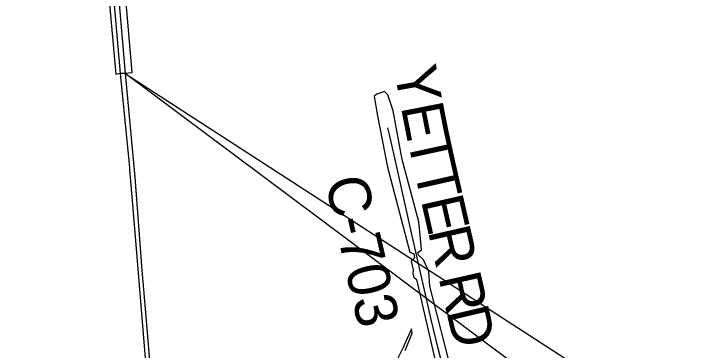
# Model space of a CAD drawing. Extents: x 0 to 34, y 0 to 22.
# Drawn here: x 6.2934 to 6.7525, y 16.9895 to 17.2169 of the extents above; entities that cross this region are included whole.
import ezdxf

# ---------------------------------------------------------------- set-up
doc = ezdxf.new("R2010")
doc.units = 0
for name, color, linetype in [('GM_X_Corporation', 7, 'Continuous'), ('GM_X_County_Road', 7, 'Continuous'), ('GM_X_County_Road_Text', 7, 'Continuous'), ('GM_X_State_Route', 7, 'Continuous'), ('SH_Text', 7, 'Continuous')]:
    doc.layers.add(name, color=color, linetype=linetype)

msp = doc.modelspace()

# ---------------------------------------------------------------- linework, layer by layer
at = {"layer": 'GM_X_Corporation'}
for points in [[(6.31093, 17.74689), (6.36228, 17.17603), (6.36524, 17.17673), (6.36851, 17.17681), (6.37339, 17.17721), (6.32445, 17.74755)], [(6.58951, 16.97216), (6.57403, 17.03281), (6.57352, 17.04268), (6.56992, 17.05063), (6.56655, 17.05374), (6.56603, 17.05563), (6.56855, 17.0573), (6.56771, 17.06485), (6.56666, 17.07638), (6.55555, 17.1183), (6.54947, 17.15121), (6.5457, 17.16211), (6.5436, 17.16442), (6.53836, 17.16253), (6.53647, 17.16107), (6.53857, 17.14912), (6.54549, 17.11327), (6.56058, 17.05583), (6.56331, 17.05458), (6.56373, 17.05206), (6.56155, 17.04982), (6.56279, 17.04396), (6.56253, 17.04132), (6.5633, 17.03894), (6.56508, 17.03732), (6.57885, 16.9778)], [(6.58951, 16.97216), (6.57403, 17.03281), (6.57352, 17.04268), (6.56992, 17.05063), (6.56655, 17.05374), (6.56603, 17.05563), (6.56855, 17.0573), (6.56771, 17.06485), (6.56666, 17.07638), (6.55555, 17.1183), (6.54947, 17.15121), (6.5457, 17.16211), (6.5436, 17.16442), (6.53836, 17.16253), (6.53647, 17.16107), (6.53857, 17.14912), (6.54549, 17.11327), (6.56058, 17.05583), (6.56331, 17.05458), (6.56373, 17.05206), (6.56155, 17.04982), (6.56279, 17.04396), (6.56253, 17.04132), (6.5633, 17.03894), (6.56508, 17.03732), (6.57885, 16.9778)], [(6.55736, 16.98934), (6.56219, 17.00104), (6.56176, 17.00394), (6.55581, 16.99089), (6.55149, 16.98205)], [(6.55736, 16.98934), (6.56219, 17.00104), (6.56176, 17.00394), (6.55581, 16.99089), (6.55149, 16.98205)]]:
    msp.add_lwpolyline(points, dxfattribs=at)
at = {"layer": 'GM_X_County_Road'}
msp.add_lwpolyline([(6.58544, 16.97248), (6.58314, 16.97867), (6.58123, 16.98462), (6.57961, 16.99068), (6.575, 17.01043), (6.56015, 17.07584), (6.55199, 17.11237), (6.54681, 17.13519), (6.5458, 17.13975)], dxfattribs=at)
at = {"layer": 'GM_X_State_Route'}
for points in [[(6.29339, 17.92525), (6.29411, 17.92338), (6.29717, 17.91458), (6.29992, 17.90569), (6.30236, 17.89671), (6.30452, 17.88766), (6.30638, 17.87854), (6.3069, 17.87549), (6.30793, 17.86936), (6.30918, 17.86014), (6.31049, 17.84779), (6.31309, 17.8184), (6.31902, 17.74873), (6.31923, 17.74632), (6.32535, 17.67597), (6.33822, 17.52736), (6.35543, 17.32922), (6.35966, 17.27969), (6.36385, 17.2317), (6.36862, 17.17654)], [(6.35103, 17.341), (6.35571, 17.28712), (6.36083, 17.22823), (6.36535, 17.17646)], [(6.36535, 17.17646), (6.37149, 17.113), (6.37162, 17.11151)], [(6.36862, 17.17654), (6.37519, 17.10641), (6.37751, 17.07357), (6.3798, 17.04364), (6.38282, 17.00976), (6.38781, 16.95012)], [(6.37162, 17.11151), (6.37316, 17.0931), (6.37543, 17.06629), (6.38343, 16.96786), (6.39039, 16.88734), (6.39621, 16.81454), (6.39839, 16.79373), (6.39912, 16.78587), (6.39997, 16.77825), (6.40142, 16.767), (6.40299, 16.75756), (6.40493, 16.74849), (6.40771, 16.73772), (6.41026, 16.72913), (6.41316, 16.72006), (6.4163, 16.71147), (6.41982, 16.70252), (6.42357, 16.69442), (6.42792, 16.68571), (6.43288, 16.67627), (6.43772, 16.66805), (6.44269, 16.66006), (6.44704, 16.65341)]]:
    msp.add_lwpolyline(points, dxfattribs=at)
at = {"layer": 'SH_Text'}
msp.add_lwpolyline([(6.36862, 17.17654), (9.3797, 15.22429), (9.3797, 14.92419)], close=True, dxfattribs=at)

# ---------------------------------------------------------------- texts
at = {"layer": 'GM_X_County_Road_Text'}
for s, height, rotation, p in [('Y', 0.02841, 280.1654, (6.54996, 17.17928)), ('E', 0.02841, 281.0804, (6.55446, 17.1542)), ('T', 0.02841, 282.3461, (6.55868, 17.13268)), ('T', 0.02841, 282.823, (6.56328, 17.11168)), ('C-703', 0.028409, 282.9742, (6.50322, 17.10408)), ('E', 0.02841, 282.827, (6.56799, 17.09096)), ('R', 0.02841, 282.8264, (6.57271, 17.07023)), ('R', 0.02841, 282.8294, (6.57983, 17.03895)), ('D', 0.02841, 283.2377, (6.58506, 17.01599))]:
    msp.add_text(s, height=height, rotation=rotation, dxfattribs=at).set_placement(p)

doc.saveas('drawing.dxf')
